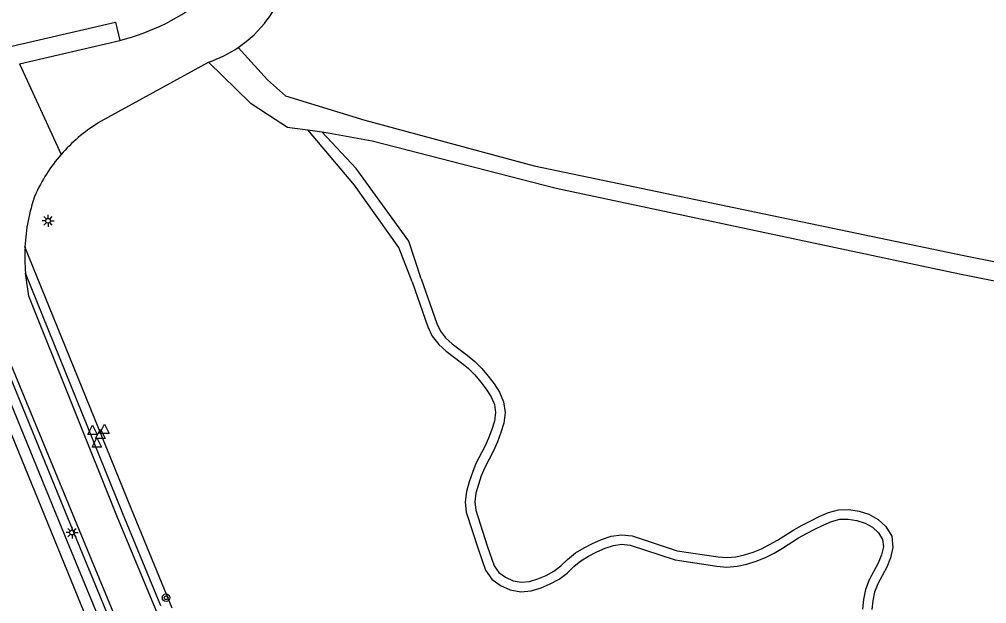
# Model space of a CAD drawing. Extents: x 124000 to 129000, y 395500 to 397503.
# Drawn here: x 128504.7 to 128606.8, y 396274.8 to 396336.4 of the extents above; entities that cross this region are included whole.
import ezdxf

# ---------------------------------------------------------------- set-up
doc = ezdxf.new("R2010")
doc.units = 0
for name, color, linetype in [('gg-afsc-hekwerk', 7, 'Continuous'), ('gg-knt-onverhard', 7, 'Continuous'), ('gg-knt-verharding', 7, 'Continuous'), ('gt-grn-groengrens', 7, 'Continuous'), ('gt-grn-groengrens NZ', 7, 'Continuous'), ('gt-grn-weggrens', 7, 'Continuous'), ('gt-symb-boom', 7, 'Continuous'), ('gt-symb-lichtmast', 7, 'Continuous'), ('gt-symb-waterafsluiter', 7, 'Continuous')]:
    doc.layers.add(name, color=color, linetype=linetype)

# ---------------------------------------------------------------- blocks, each defined once
blk = doc.blocks.new('gt0-LMAST')
at = {"layer": 'gt-symb-lichtmast'}
for p, q in [((-0.18, 0.17), (-0.45, 0.44)), ((-0.01, 0.25), (-0.01, 0.62)), ((0.17, 0.17), (0.44, 0.44)), ((-0.26, 0), (-0.63, 0)), ((-0.18, -0.18), (-0.45, -0.45)), ((-0.01, -0.25), (-0.01, -0.63)), ((0.44, -0.45), (0.17, -0.18)), ((0.24, 0), (0.62, 0))]:
    blk.add_line(p, q, dxfattribs=at)
blk.add_circle((-0.01, 0), 0.25, dxfattribs=at)
blk = doc.blocks.new('gt0-WAFSL')
at = {"layer": 'gt-symb-waterafsluiter'}
for p, q in [((-0.5, -0.33), (0, 0.67)), ((0, 0.67), (0.5, -0.33)), ((0.5, -0.33), (-0.5, -0.33))]:
    blk.add_line(p, q, dxfattribs=at)
blk = doc.blocks.new('gt0-BOOM')
at = {"layer": 'gt-symb-boom'}
for radius in [0.4, 0.2]:
    blk.add_circle((0, 0), radius, dxfattribs=at)

msp = doc.modelspace()

# ---------------------------------------------------------------- linework, layer by layer
at = {"layer": 'gg-afsc-hekwerk'}
for points in [[(128429.43, 396497.6), (128473.57, 396392.2), (128496.23, 396337.9), (128502.49, 396333.29), (128514.84, 396336.16)], [(128512.25, 396272.18), (128496.93, 396309.57), (128487.83, 396331.4), (128487.33, 396331.19)]]:
    msp.add_lwpolyline(points, dxfattribs=at)
at = {"layer": 'gg-knt-onverhard'}
for p, q in [((128533.48, 396325), (128535.15, 396324.77)), ((128535.15, 396324.77), (128536.63, 396324.56))]:
    msp.add_line(p, q, dxfattribs=at)
for points in [[(128527.79, 396333.46), (128530.89, 396330.05), (128532.77, 396328.38), (128541.15, 396325.79), (128559.02, 396320.99), (128604.36, 396311.54), (128645, 396303.41), (128649.97, 396303.22)], [(128524.66, 396331.93), (128529.05, 396327.64), (128531, 396326.37)], [(128531, 396326.37), (128533, 396325.07), (128533.48, 396325)], [(128546.17, 396308.74), (128544.75, 396312.38), (128540.08, 396318.96), (128535.15, 396324.77)], [(128536.63, 396324.56), (128537.3, 396324.47), (128541.94, 396323.64), (128561.35, 396318.62), (128603.93, 396309.6), (128642.74, 396301.86), (128648.5, 396301.13), (128652.41, 396301.37), (128657.29, 396300.99), (128668.75, 396296.71), (128723.63, 396285.02), (128775.72, 396272.07)], [(128547.11, 396309.07), (128545.82, 396313.05), (128540.23, 396320.71), (128536.63, 396324.56)], [(128547.11, 396309.07), (128548.75, 396304.37), (128549.13, 396303.54), (128549.69, 396302.83), (128550.39, 396302.2), (128551.97, 396301.01), (128552.78, 396300.35), (128553.51, 396299.6), (128554.17, 396298.81), (128554.8, 396298), (128555.37, 396297.1), (128555.81, 396296.08), (128555.97, 396294.96), (128555.82, 396293.86), (128555.51, 396292.85), (128555.15, 396291.88), (128554.73, 396290.94), (128553.81, 396289.18), (128553.45, 396288.28), (128553.14, 396287.36), (128552.88, 396286.45), (128552.76, 396285.55), (128552.86, 396284.66), (128554.06, 396280.91), (128554.8, 396278.79), (128555.29, 396278.1), (128555.99, 396277.59), (128556.8, 396277.22), (128557.65, 396277.07), (128558.53, 396277.15), (128559.42, 396277.41), (128560.29, 396277.79), (128561.12, 396278.23), (128561.86, 396278.79), (128562.56, 396279.48), (128563.38, 396280.17), (128564.3, 396280.69), (128565.2, 396281.16), (128566.15, 396281.58), (128567.17, 396281.92), (128568.26, 396282.08), (128569.37, 396281.96), (128574.13, 396280.39), (128578.43, 396279.74), (128579.37, 396279.67), (128580.3, 396279.75), (128581.22, 396279.94), (128582.13, 396280.23), (128583.02, 396280.6), (128583.88, 396281.03), (128584.72, 396281.52), (128586.42, 396282.6), (128587.31, 396283.1), (128588.21, 396283.56), (128589.12, 396284.01), (128590.08, 396284.44), (128591.15, 396284.7), (128592.24, 396284.73), (128593.32, 396284.57), (128594.35, 396284.23), (128595.32, 396283.69), (128596.15, 396282.93), (128596.78, 396281.92), (128596.89, 396280.73), (128596.65, 396279.63), (128596.23, 396278.65), (128595.29, 396276.89), (128594.95, 396276.03), (128594.77, 396275.12), (128594.68, 396274.18)], [(128546.17, 396308.74), (128547.82, 396303.99), (128548.28, 396303.01), (128548.96, 396302.15), (128549.75, 396301.43), (128551.36, 396300.22), (128552.1, 396299.61), (128552.77, 396298.93), (128553.39, 396298.18), (128553.98, 396297.42), (128554.49, 396296.63), (128554.84, 396295.81), (128554.96, 396294.96), (128554.84, 396294.07), (128554.57, 396293.17), (128554.22, 396292.27), (128553.83, 396291.38), (128552.89, 396289.59), (128552.52, 396288.63), (128552.18, 396287.66), (128551.9, 396286.65), (128551.76, 396285.56), (128551.87, 396284.46), (128553.11, 396280.59), (128553.9, 396278.33), (128554.57, 396277.39), (128555.49, 396276.72), (128556.5, 396276.26), (128557.61, 396276.06), (128558.72, 396276.17), (128559.76, 396276.47), (128560.72, 396276.89), (128561.66, 396277.39), (128562.52, 396278.03), (128563.23, 396278.74), (128563.95, 396279.34), (128564.77, 396279.81), (128565.64, 396280.26), (128566.51, 396280.65), (128567.4, 396280.94), (128568.29, 396281.07), (128569.17, 396280.98), (128573.9, 396279.42), (128578.32, 396278.75), (128579.37, 396278.67), (128580.44, 396278.75), (128581.48, 396278.97), (128582.47, 396279.29), (128583.43, 396279.69), (128584.36, 396280.15), (128585.24, 396280.67), (128586.92, 396281.74), (128587.78, 396282.22), (128588.66, 396282.67), (128589.54, 396283.1), (128590.41, 396283.49), (128591.28, 396283.71), (128592.18, 396283.73), (128593.08, 396283.59), (128593.95, 396283.3), (128594.73, 396282.87), (128595.38, 396282.28), (128595.8, 396281.59), (128595.88, 396280.79), (128595.69, 396279.94), (128595.33, 396279.08), (128594.38, 396277.31), (128593.99, 396276.31), (128593.78, 396275.26), (128593.68, 396274.21)]]:
    msp.add_lwpolyline(points, dxfattribs=at)
at = {"layer": 'gg-knt-verharding'}
for p, q in [((128504.7, 396331.75), (128515.29, 396334.21)), ((128513, 396325.51), (128524.66, 396331.93))]:
    msp.add_line(p, q, dxfattribs=at)
for points in [[(128408.31, 396528.99), (128413.98, 396515.8), (128423.9, 396492.54), (128433.42, 396469.86), (128443.11, 396446.89), (128462.95, 396399.43), (128473.06, 396374.97), (128482.54, 396351.97), (128492.12, 396328.58), (128501.46, 396305.66), (128511.03, 396282.55), (128520.46, 396259.72), (128530.31, 396236.5), (128540, 396213.49), (128549.69, 396190.63), (128593.25, 396087.47)], [(128471.96, 396375.92), (128481.9, 396351.73), (128491.48, 396328.22), (128500.95, 396305.4), (128510.43, 396282.35), (128519.89, 396259.42), (128529.8, 396236.31), (128539.45, 396213.14), (128568.59, 396144.48), (128578.2, 396121.52), (128588.03, 396098.55), (128591.59, 396089.96)], [(128519.64, 396274.59), (128515.59, 396284.39), (128505.34, 396309.67)], [(128597.16, 396089.09), (128553.86, 396192.1), (128544.03, 396215.28), (128524.44, 396261.33), (128514.99, 396284.07), (128505.71, 396307.25), (128505.34, 396309.67)]]:
    msp.add_lwpolyline(points, dxfattribs=at)
for centre, radius, start, end in [((128517.82, 396346.18), 16.31, 323.3356, 349.044), ((128509.39, 396357.43), 23.96, 284.2586, 309.0706), ((128520.74, 396343.94), 12.62, 303.911, 323.5696), ((128520.72, 396343.95), 12.65, 288.1696, 303.9886), ((128522.11, 396310.88), 17.23, 121.9272, 139.0427), ((128522.14, 396310.87), 17.26, 139.0462, 156.133), ((128524.92, 396311.41), 19.66, 160.8676, 176.9498), ((128525.05, 396311.42), 19.78, 176.9937, 185.0641)]:
    msp.add_arc(centre, radius, start, end, dxfattribs=at)
at = {"layer": 'gt-grn-groengrens'}
msp.add_line((128514.84, 396336.16), (128515.29, 396334.21), dxfattribs=at)
at = {"layer": 'gt-grn-groengrens NZ'}
for points in [[(128471.04, 396375.54), (128480.97, 396351.35), (128490.56, 396327.84), (128500.03, 396305.02), (128509.51, 396281.97), (128518.97, 396259.03), (128528.88, 396235.92), (128538.53, 396212.75), (128567.67, 396144.1), (128577.28, 396121.13), (128587.11, 396098.16), (128590.66, 396089.58)], [(128520.83, 396274.32), (128516.52, 396284.77), (128505.29, 396312.45)]]:
    msp.add_lwpolyline(points, dxfattribs=at)
at = {"layer": 'gt-grn-weggrens'}
msp.add_line((128504.7, 396331.75), (128509.1, 396322.18), dxfattribs=at)

# ---------------------------------------------------------------- block references
at = {"layer": 'gt-symb-boom'}
msp.add_blockref('gt0-BOOM', (128520.19, 396275.43), dxfattribs=at)
at = {"layer": 'gt-symb-lichtmast'}
for p in [(128507.74, 396315.19), (128510.27, 396282.3)]:
    msp.add_blockref('gt0-LMAST', p, dxfattribs=at)
at = {"layer": 'gt-symb-waterafsluiter'}
for p in [(128513.69, 396293.07), (128512.43, 396292.97), (128513.25, 396292.56), (128512.88, 396291.64)]:
    msp.add_blockref('gt0-WAFSL', p, dxfattribs=at)

doc.saveas('drawing.dxf')
